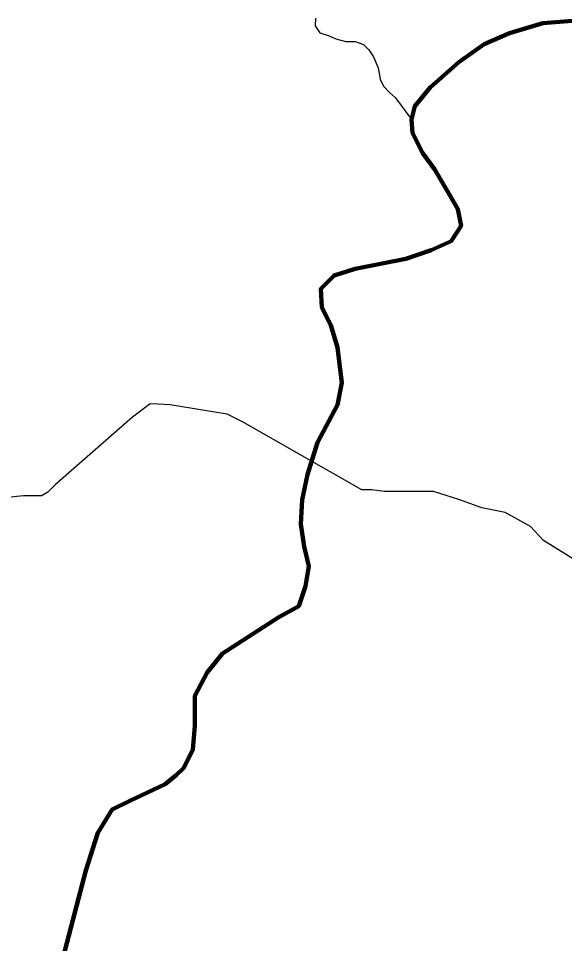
# Model space of a CAD drawing. Extents: x -1643653 to 4543381, y 1624270 to 13878484.
# Drawn here: x 722771 to 726381, y 8928992 to 8935104 of the extents above; entities that cross this region are included whole.
import ezdxf

# ---------------------------------------------------------------- set-up
doc = ezdxf.new("R2010")
doc.units = 0
doc.header["$LTSCALE"] = 200
for name, color, linetype, lineweight in [('12', 7, 'Continuous', 25), ('24', 7, 'Continuous', 25), ('53', 7, 'Continuous', 106), ('60', 7, 'Continuous', 13), ('9', 7, 'Continuous', 90)]:
    doc.layers.add(name, color=color, linetype=linetype, lineweight=lineweight)

msp = doc.modelspace()

# ---------------------------------------------------------------- linework, layer by layer
at = {"layer": '12'}
for points in [[(726485.5, 8931502.3), (726241.6, 8931655.6), (726155.3, 8931747.4), (725987.5, 8931839.4), (725834.8, 8931870.3), (725682.2, 8931926.6), (725514.3, 8931977.8), (725392, 8931978.1), (725274.8, 8931978.3), (725188.2, 8931978.4), (725106.8, 8931988.8), (725040.5, 8931988.9), (724252.6, 8932438.6), (724150.9, 8932489.8), (723987.9, 8932515.5), (723774.1, 8932551.6), (723692.6, 8932556.8), (723641.7, 8932556.9), (723524.2, 8932470.5)], [(723524.2, 8932470.5), (723013.1, 8932023.2), (722964.6, 8931975.3), (722928.4, 8931953)], [(719465.7, 8931582), (719776.2, 8931594.6), (719960.1, 8931621.3), (720108, 8931671.9), (720470.6, 8931895.4), (720598.2, 8931961.4), (720664.5, 8932002), (720792.1, 8932052.7), (720970.4, 8932052.4), (721113, 8932057.2), (721235.3, 8932046.8), (721439, 8932046.4), (721540.8, 8932020.8), (721759.6, 8931949.1), (721968.3, 8931907.9), (722065, 8931877.2), (722233.1, 8931866.7), (722309.4, 8931841.1), (722477.5, 8931835.7), (722554, 8931861), (722651, 8931906.7), (722697, 8931942.3), (722804, 8931952.2), (722928.4, 8931953)]]:
    msp.add_lwpolyline(points, dxfattribs=at)
at = {"layer": '24', "lineweight": 53}
for points in [[(726602, 8935101.3), (726237.1, 8935072), (726018.1, 8935006.3), (725850.2, 8934933.2), (725682.3, 8934816.3), (725492.6, 8934648.3), (725390.4, 8934524.1), (725368.5, 8934436.4), (725375.8, 8934348.7), (725441.5, 8934217.2), (725521.8, 8934107.6), (725624, 8933932.2), (725675.1, 8933844.6), (725697, 8933734.9), (725631.3, 8933632.7), (725499.9, 8933574.2), (725332, 8933515.8), (724996.3, 8933450), (724857.6, 8933406.2), (724770, 8933318.5), (724777.3, 8933194.3), (724835.7, 8933077.4), (724879.5, 8932931.2), (724908.7, 8932697.4), (724879.5, 8932551.3), (724748.1, 8932302.9), (724682.4, 8932091), (724645.9, 8931922.9), (724638.6, 8931762.2), (724660.5, 8931616.1), (724689.7, 8931484.6), (724667.8, 8931353), (724624, 8931221.5), (724492.7, 8931148.4), (724120.4, 8930907.3), (724018.2, 8930783.1)], [(724018.2, 8930783.1), (723938, 8930629.7), (723938, 8930432.4), (723924.2, 8930271.2), (723861.2, 8930151.4), (723813.9, 8930103.6), (723741.7, 8930044.3), (723507.3, 8929935.6), (723390.6, 8929877.1), (723295.7, 8929723.7), (723215.4, 8929475.3), (723055.5, 8928859.6)]]:
    msp.add_lwpolyline(points, dxfattribs=at)
at = {"layer": '24'}
msp.add_lwpolyline([(724733.7, 8935106.9), (724733.3, 8935055.9), (724763.5, 8935009.9), (724824.4, 8934989.2), (724870, 8934968.5), (724936, 8934952.8), (724997.1, 8934952.5), (725052.8, 8934931.8), (725088.2, 8934895.9), (725118.4, 8934849.9), (725148.4, 8934778.4), (725163.2, 8934701.9), (725183.2, 8934656), (725223.6, 8934615), (725264, 8934579.1), (725368.5, 8934436.4)], dxfattribs=at)
at = {"layer": '53'}
for points in [[(726602, 8935101.3), (726237.1, 8935072), (726018.1, 8935006.3), (725850.2, 8934933.2), (725682.3, 8934816.3), (725492.6, 8934648.3), (725390.4, 8934524.1), (725368.5, 8934436.4), (725375.8, 8934348.7), (725441.5, 8934217.2), (725521.8, 8934107.6), (725624, 8933932.2), (725675.1, 8933844.6), (725697, 8933734.9), (725631.3, 8933632.7), (725499.9, 8933574.2), (725332, 8933515.8), (724996.3, 8933450), (724857.6, 8933406.2), (724770, 8933318.5), (724777.3, 8933194.3), (724835.7, 8933077.4), (724879.5, 8932931.2), (724908.7, 8932697.4), (724879.5, 8932551.3), (724748.1, 8932302.9), (724682.4, 8932091), (724645.9, 8931922.9), (724638.6, 8931762.2), (724660.5, 8931616.1), (724689.7, 8931484.6), (724667.8, 8931353), (724624, 8931221.5), (724492.7, 8931148.4), (724120.4, 8930907.3), (724018.2, 8930783.1)], [(726602, 8935101.3), (726237.1, 8935072), (726018.1, 8935006.3), (725850.2, 8934933.2), (725682.3, 8934816.3), (725492.6, 8934648.3), (725390.4, 8934524.1), (725368.5, 8934436.4), (725375.8, 8934348.7), (725441.5, 8934217.2), (725521.8, 8934107.6), (725624, 8933932.2), (725675.1, 8933844.6), (725697, 8933734.9), (725631.3, 8933632.7), (725499.9, 8933574.2), (725332, 8933515.8), (724996.3, 8933450), (724857.6, 8933406.2), (724770, 8933318.5), (724777.3, 8933194.3), (724835.7, 8933077.4), (724879.5, 8932931.2), (724908.7, 8932697.4), (724879.5, 8932551.3), (724748.1, 8932302.9), (724682.4, 8932091), (724645.9, 8931922.9), (724638.6, 8931762.2), (724660.5, 8931616.1), (724689.7, 8931484.6), (724667.8, 8931353), (724624, 8931221.5), (724492.7, 8931148.4), (724120.4, 8930907.3), (724018.2, 8930783.1)], [(726602, 8935101.3), (726237.1, 8935072), (726018.1, 8935006.3), (725850.2, 8934933.2), (725682.3, 8934816.3), (725492.6, 8934648.3), (725390.4, 8934524.1), (725368.5, 8934436.4), (725375.8, 8934348.7), (725441.5, 8934217.2), (725521.8, 8934107.6), (725624, 8933932.2), (725675.1, 8933844.6), (725697, 8933734.9), (725631.3, 8933632.7), (725499.9, 8933574.2), (725332, 8933515.8), (724996.3, 8933450), (724857.6, 8933406.2), (724770, 8933318.5), (724777.3, 8933194.3), (724835.7, 8933077.4), (724879.5, 8932931.2), (724908.7, 8932697.4), (724879.5, 8932551.3), (724748.1, 8932302.9), (724682.4, 8932091), (724645.9, 8931922.9), (724638.6, 8931762.2), (724660.5, 8931616.1), (724689.7, 8931484.6), (724667.8, 8931353), (724624, 8931221.5), (724492.7, 8931148.4), (724120.4, 8930907.3), (724018.2, 8930783.1)], [(724018.2, 8930783.1), (723938, 8930629.7), (723938, 8930432.4), (723924.2, 8930271.2), (723861.2, 8930151.4), (723813.9, 8930103.6), (723741.7, 8930044.3), (723507.3, 8929935.6), (723390.6, 8929877.1), (723295.7, 8929723.7), (723215.4, 8929475.3), (723055.5, 8928859.6)], [(724018.2, 8930783.1), (723938, 8930629.7), (723938, 8930432.4), (723924.2, 8930271.2), (723861.2, 8930151.4), (723813.9, 8930103.6), (723741.7, 8930044.3), (723507.3, 8929935.6), (723390.6, 8929877.1), (723295.7, 8929723.7), (723215.4, 8929475.3), (723055.5, 8928859.6)], [(724018.2, 8930783.1), (723938, 8930629.7), (723938, 8930432.4), (723924.2, 8930271.2), (723861.2, 8930151.4), (723813.9, 8930103.6), (723741.7, 8930044.3), (723507.3, 8929935.6), (723390.6, 8929877.1), (723295.7, 8929723.7), (723215.4, 8929475.3), (723055.5, 8928859.6)]]:
    msp.add_lwpolyline(points, dxfattribs=at)
at = {"layer": '60', "lineweight": 25}
msp.add_spline([(814781, 9009175.5), (814787.2, 9009173.4), (814796.9, 9009173.4), (814799.4, 9009172.4), (814805.1, 9009174.5), (814805.6, 9009176.5), (814811.7, 9009179.5), (814811.7, 9009179.5), (814801.5, 9009181), (814790.7, 9009181.5), (814784.1, 9009183.1), (814777.4, 9009185.1), (814778.4, 9009175.5)], degree=3, dxfattribs=at)
at = {"layer": '9'}
for points in [[(726602, 8935101.3), (726237.1, 8935072), (726018.1, 8935006.3), (725850.2, 8934933.2), (725682.3, 8934816.3), (725492.6, 8934648.3), (725390.4, 8934524.1), (725368.5, 8934436.4), (725375.8, 8934348.7), (725441.5, 8934217.2), (725521.8, 8934107.6), (725624, 8933932.2), (725675.1, 8933844.6), (725697, 8933734.9), (725631.3, 8933632.7), (725499.9, 8933574.2), (725332, 8933515.8), (724996.3, 8933450), (724857.6, 8933406.2), (724770, 8933318.5), (724777.3, 8933194.3), (724835.7, 8933077.4), (724879.5, 8932931.2), (724908.7, 8932697.4), (724879.5, 8932551.3), (724748.1, 8932302.9), (724682.4, 8932091), (724645.9, 8931922.9), (724638.6, 8931762.2), (724660.5, 8931616.1), (724689.7, 8931484.6), (724667.8, 8931353), (724624, 8931221.5), (724492.7, 8931148.4), (724120.4, 8930907.3), (724018.2, 8930783.1)], [(724018.2, 8930783.1), (723938, 8930629.7), (723938, 8930432.4), (723924.2, 8930271.2), (723861.2, 8930151.4), (723813.9, 8930103.6), (723741.7, 8930044.3), (723507.3, 8929935.6), (723390.6, 8929877.1), (723295.7, 8929723.7), (723215.4, 8929475.3), (723055.5, 8928859.6)]]:
    msp.add_lwpolyline(points, dxfattribs=at)

doc.saveas('drawing.dxf')
